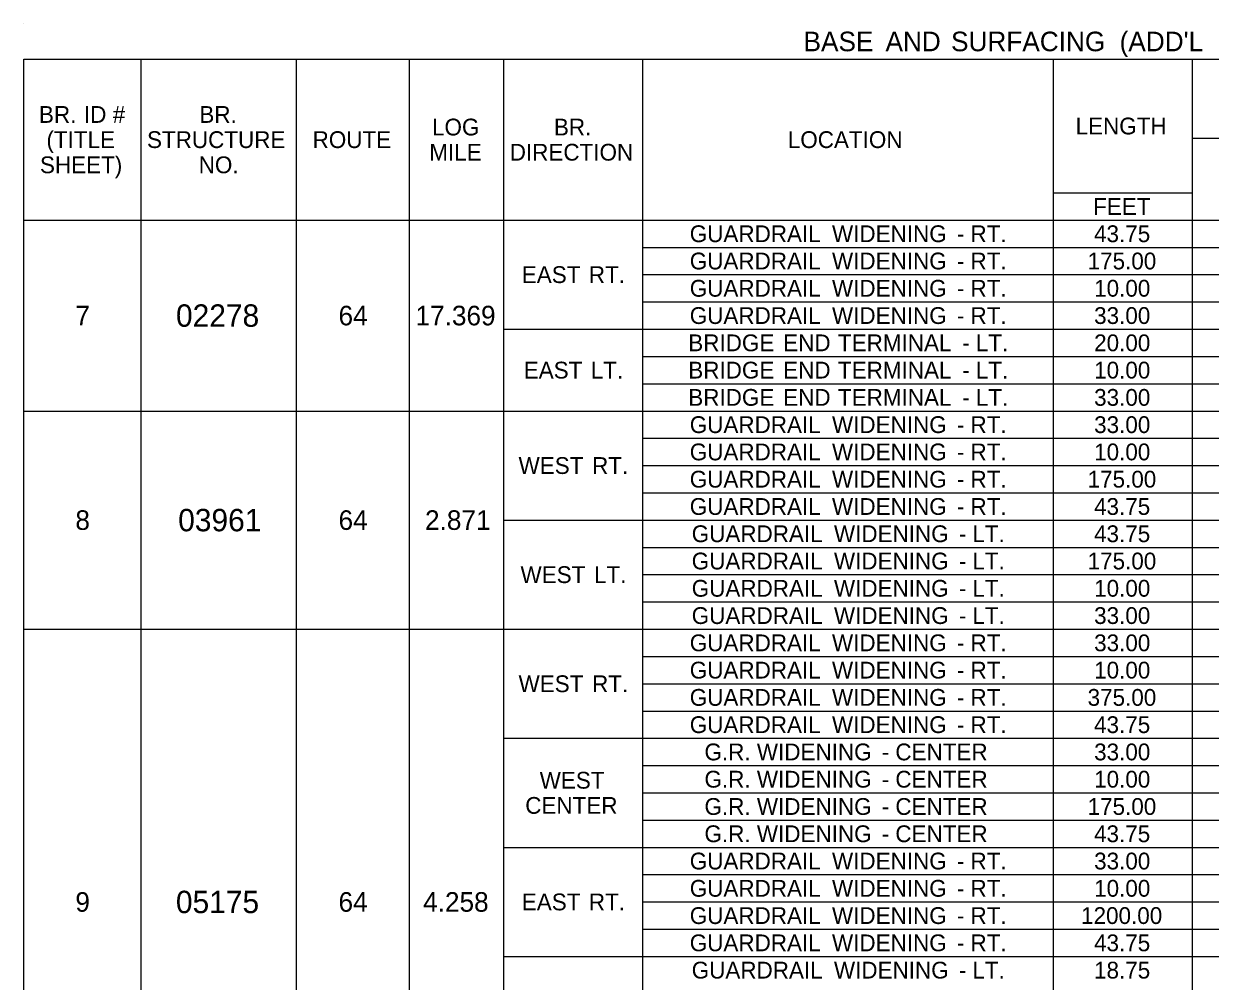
# Model space of a CAD drawing. Extents: x 540541 to 1930787, y -1948574 to 596640.
# Drawn here: x 557868.7 to 558292.9, y -1946567.6 to -1946225.3 of the extents above; entities that cross this region are included whole.
import ezdxf

# ---------------------------------------------------------------- set-up
doc = ezdxf.new("R2010")
doc.units = 0
doc.layers.add('Default', color=7, linetype='Continuous')
doc.layers.add('R_Border', color=7, linetype='Continuous')

msp = doc.modelspace()

# ---------------------------------------------------------------- linework, layer by layer
at = {"layer": 'Default'}
for p, q in [((557868.72, -1946237.94), (558755.48, -1946237.94)), ((557868.72, -1946821.96), (557868.72, -1946237.94)), ((557910.65, -1946821.96), (557910.65, -1946237.94)), ((557966.22, -1946821.96), (557966.22, -1946237.94)), ((558006.68, -1946821.96), (558006.68, -1946237.94)), ((558040.32, -1946821.96), (558040.32, -1946237.94)), ((558090.05, -1946831.71), (558090.05, -1946237.94)), ((558236.78, -1946831.71), (558236.78, -1946237.94)), ((558286.51, -1946821.96), (558286.51, -1946237.94)), ((558286.51, -1946266.21), (558755.48, -1946266.21)), ((558236.78, -1946285.71), (558286.51, -1946285.71)), ((558286.51, -1946704.96), (558286.51, -1946285.71)), ((557868.72, -1946295.46), (558286.51, -1946295.46)), ((557868.72, -1946295.46), (557966.22, -1946295.46)), ((557966.22, -1946821.96), (557966.22, -1946295.46)), ((558040.32, -1946295.46), (558090.05, -1946295.46)), ((558236.78, -1946334.46), (558236.78, -1946295.46)), ((558286.51, -1946295.46), (558438.12, -1946295.46)), ((558090.05, -1946305.21), (558755.48, -1946305.21)), ((558090.05, -1946314.96), (558755.48, -1946314.96)), ((558090.05, -1946324.71), (558755.48, -1946324.71)), ((558040.32, -1946334.46), (558755.48, -1946334.46)), ((558090.05, -1946344.21), (558755.48, -1946344.21)), ((558090.05, -1946353.96), (558755.48, -1946353.96)), ((557868.72, -1946363.71), (557910.65, -1946363.71)), ((557868.72, -1946363.71), (558528.31, -1946363.71)), ((557966.22, -1946363.71), (558040.32, -1946363.71)), ((558040.32, -1946363.71), (558090.05, -1946363.71)), ((558090.05, -1946363.71), (558755.48, -1946363.71)), ((558236.78, -1946685.46), (558236.78, -1946363.71)), ((558090.05, -1946373.46), (558755.48, -1946373.46)), ((558090.05, -1946383.21), (558755.48, -1946383.21)), ((558090.05, -1946392.96), (558755.48, -1946392.96)), ((558040.32, -1946402.71), (558755.48, -1946402.71)), ((558090.05, -1946412.46), (558755.48, -1946412.46)), ((558090.05, -1946422.21), (558755.48, -1946422.21)), ((558090.05, -1946431.96), (558755.48, -1946431.96)), ((557868.72, -1946441.71), (558040.32, -1946441.71)), ((557868.72, -1946441.71), (558481.51, -1946441.71)), ((558040.32, -1946441.71), (558528.31, -1946441.71)), ((558090.05, -1946451.46), (558755.48, -1946451.46)), ((558090.05, -1946461.21), (558755.48, -1946461.21)), ((558090.05, -1946470.96), (558755.48, -1946470.96)), ((558040.32, -1946480.71), (558755.48, -1946480.71)), ((558090.05, -1946490.46), (558755.48, -1946490.46)), ((558090.05, -1946500.21), (558755.48, -1946500.21)), ((558090.05, -1946509.96), (558755.48, -1946509.96)), ((558040.32, -1946519.71), (558755.48, -1946519.71)), ((558090.05, -1946529.46), (558755.48, -1946529.46)), ((558090.05, -1946539.21), (558755.48, -1946539.21)), ((558090.05, -1946548.96), (558755.48, -1946548.96)), ((558040.32, -1946558.71), (558755.48, -1946558.71))]:
    msp.add_line(p, q, dxfattribs=at)
at = {"layer": 'R_Border'}
msp.add_line((557868.72, -1946225.26), (557868.72, -1946225.26), dxfattribs=at)

# ---------------------------------------------------------------- texts
at = {"layer": 'Default'}
for s, height, p in [('BASE', 7, (558147.49, -1946235.1)), (' AND', 7, (558174.18, -1946235.1)), (' SURFACING', 7, (558197.61, -1946235.1)), (" (ADD'L", 7, (558257.87, -1946235.1)), ('BR.', 6, (557874.16, -1946260.7)), (' ID', 6, (557888.02, -1946260.7)), (' #', 6, (557898.32, -1946260.7)), ('BR.', 6, (557931.5, -1946260.7)), ('LOG', 6, (558014.67, -1946265.2)), ('BR.', 6, (558058.25, -1946265.2)), ('LENGTH', 6, (558244.73, -1946264.83)), ('(TITLE', 6, (557876.85, -1946269.7)), ('STRUCTURE', 6, (557912.79, -1946269.7)), ('ROUTE', 6, (557971.99, -1946269.7)), ('LOCATION', 6, (558141.86, -1946269.7)), ('MILE', 6, (558013.7, -1946274.2)), ('DIRECTION', 6, (558042.46, -1946274.2)), ('SHEET)', 6, (557874.53, -1946278.7)), ('NO.', 6, (557931.27, -1946278.7)), ('FEET', 6, (558251.02, -1946293.59)), ('GUARDRAIL', 6, (558106.8, -1946303.34)), (' WIDENING', 6, (558155.42, -1946303.34)), (' RT.', 6, (558204.93, -1946303.34)), ('43.75', 6, (558251.33, -1946303.34)), (' -', 6, (558200.07, -1946303.34)), ('GUARDRAIL', 6, (558106.8, -1946313.09)), (' WIDENING', 6, (558155.42, -1946313.09)), ('175.00', 6, (558249.03, -1946313.09)), (' -', 6, (558200.07, -1946313.09)), (' RT.', 6, (558204.93, -1946313.09)), ('EAST', 6, (558046.77, -1946317.96)), (' RT.', 6, (558068.5, -1946317.96)), ('GUARDRAIL', 6, (558106.8, -1946322.84)), (' WIDENING', 6, (558155.42, -1946322.84)), (' RT.', 6, (558204.93, -1946322.84)), ('10.00', 6, (558251.36, -1946322.84)), (' -', 6, (558200.07, -1946322.84)), ('7', 7, (557887.19, -1946333.09)), ('02278', 8, (557923.15, -1946333.59)), ('64', 7, (557981.25, -1946333.09)), ('17.369', 7, (558008.77, -1946333.09)), ('GUARDRAIL', 6, (558106.8, -1946332.59)), (' WIDENING', 6, (558155.42, -1946332.59)), (' RT.', 6, (558204.93, -1946332.59)), ('33.00', 6, (558251.36, -1946332.59)), (' -', 6, (558200.07, -1946332.59)), ('BRIDGE', 6, (558106.28, -1946342.34)), (' END', 6, (558137.98, -1946342.34)), (' TERMINAL', 6, (558157.56, -1946342.34)), (' LT.', 6, (558206.84, -1946342.34)), ('20.00', 6, (558251.36, -1946342.34)), (' -', 6, (558201.98, -1946342.34)), ('EAST', 6, (558047.46, -1946352.09)), (' LT.', 6, (558069.2, -1946352.09)), ('BRIDGE', 6, (558106.28, -1946352.09)), (' END', 6, (558137.98, -1946352.09)), (' TERMINAL', 6, (558157.56, -1946352.09)), (' -', 6, (558201.98, -1946352.09)), (' LT.', 6, (558206.84, -1946352.09)), ('10.00', 6, (558251.36, -1946352.09)), ('BRIDGE', 6, (558106.28, -1946361.84)), (' END', 6, (558137.98, -1946361.84)), (' TERMINAL', 6, (558157.56, -1946361.84)), (' LT.', 6, (558206.84, -1946361.84)), ('33.00', 6, (558251.36, -1946361.84)), (' -', 6, (558201.98, -1946361.84)), ('GUARDRAIL', 6, (558106.8, -1946371.59)), (' WIDENING', 6, (558155.42, -1946371.59)), (' RT.', 6, (558204.93, -1946371.59)), ('33.00', 6, (558251.36, -1946371.59)), (' -', 6, (558200.07, -1946371.59)), ('GUARDRAIL', 6, (558106.8, -1946381.34)), (' WIDENING', 6, (558155.42, -1946381.34)), (' -', 6, (558200.07, -1946381.34)), (' RT.', 6, (558204.93, -1946381.34)), ('10.00', 6, (558251.36, -1946381.34)), ('WEST', 6, (558045.61, -1946386.21)), (' RT.', 6, (558069.66, -1946386.21)), ('GUARDRAIL', 6, (558106.8, -1946391.09)), (' WIDENING', 6, (558155.42, -1946391.09)), (' RT.', 6, (558204.93, -1946391.09)), ('175.00', 6, (558249.03, -1946391.09)), (' -', 6, (558200.07, -1946391.09)), ('GUARDRAIL', 6, (558106.8, -1946400.84)), (' WIDENING', 6, (558155.42, -1946400.84)), (' RT.', 6, (558204.93, -1946400.84)), ('43.75', 6, (558251.33, -1946400.84)), ('8', 7, (557887.18, -1946406.21)), ('03961', 8, (557923.93, -1946406.71)), ('64', 7, (557981.25, -1946406.21)), ('2.871', 7, (558012.17, -1946406.21)), (' -', 6, (558200.07, -1946400.84)), ('GUARDRAIL', 6, (558107.5, -1946410.59)), (' WIDENING', 6, (558156.12, -1946410.59)), (' LT.', 6, (558205.62, -1946410.59)), ('43.75', 6, (558251.33, -1946410.59)), (' -', 6, (558200.77, -1946410.59)), ('GUARDRAIL', 6, (558107.5, -1946420.34)), (' WIDENING', 6, (558156.12, -1946420.34)), (' LT.', 6, (558205.62, -1946420.34)), ('175.00', 6, (558249.03, -1946420.34)), ('WEST', 6, (558046.31, -1946425.21)), (' LT.', 6, (558070.36, -1946425.21)), (' -', 6, (558200.77, -1946420.34)), ('GUARDRAIL', 6, (558107.5, -1946430.09)), (' WIDENING', 6, (558156.12, -1946430.09)), (' LT.', 6, (558205.62, -1946430.09)), ('10.00', 6, (558251.36, -1946430.09)), (' -', 6, (558200.77, -1946430.09)), ('GUARDRAIL', 6, (558107.5, -1946439.84)), (' WIDENING', 6, (558156.12, -1946439.84)), (' LT.', 6, (558205.62, -1946439.84)), ('33.00', 6, (558251.36, -1946439.84)), (' -', 6, (558200.77, -1946439.84)), ('GUARDRAIL', 6, (558106.8, -1946449.59)), (' WIDENING', 6, (558155.42, -1946449.59)), (' -', 6, (558200.07, -1946449.59)), (' RT.', 6, (558204.93, -1946449.59)), ('33.00', 6, (558251.36, -1946449.59)), ('GUARDRAIL', 6, (558106.8, -1946459.34)), (' WIDENING', 6, (558155.42, -1946459.34)), (' RT.', 6, (558204.93, -1946459.34)), ('10.00', 6, (558251.36, -1946459.34)), ('WEST', 6, (558045.61, -1946464.21)), (' RT.', 6, (558069.66, -1946464.21)), (' -', 6, (558200.07, -1946459.34)), ('GUARDRAIL', 6, (558106.8, -1946469.09)), (' WIDENING', 6, (558155.42, -1946469.09)), (' RT.', 6, (558204.93, -1946469.09)), ('375.00', 6, (558249.03, -1946469.09)), (' -', 6, (558200.07, -1946469.09)), ('GUARDRAIL', 6, (558106.8, -1946478.84)), (' WIDENING', 6, (558155.42, -1946478.84)), (' -', 6, (558200.07, -1946478.84)), (' RT.', 6, (558204.93, -1946478.84)), ('43.75', 6, (558251.33, -1946478.84)), ('G.R.', 6, (558112.07, -1946488.59)), (' WIDENING', 6, (558128.57, -1946488.59)), (' CENTER', 6, (558178.07, -1946488.59)), ('33.00', 6, (558251.36, -1946488.59)), (' -', 6, (558173.22, -1946488.59)), ('WEST', 6, (558053.16, -1946498.71)), ('G.R.', 6, (558112.07, -1946498.34)), (' WIDENING', 6, (558128.57, -1946498.34)), (' CENTER', 6, (558178.07, -1946498.34)), ('10.00', 6, (558251.36, -1946498.34)), (' -', 6, (558173.22, -1946498.34)), ('CENTER', 6, (558048, -1946507.71)), ('G.R.', 6, (558112.07, -1946508.09)), (' WIDENING', 6, (558128.57, -1946508.09)), (' CENTER', 6, (558178.07, -1946508.09)), ('175.00', 6, (558249.03, -1946508.09)), (' -', 6, (558173.22, -1946508.09)), ('G.R.', 6, (558112.07, -1946517.84)), (' WIDENING', 6, (558128.57, -1946517.84)), (' CENTER', 6, (558178.07, -1946517.84)), ('43.75', 6, (558251.33, -1946517.84)), (' -', 6, (558173.22, -1946517.84)), ('GUARDRAIL', 6, (558106.8, -1946527.59)), (' WIDENING', 6, (558155.42, -1946527.59)), (' RT.', 6, (558204.93, -1946527.59)), ('33.00', 6, (558251.36, -1946527.59)), (' -', 6, (558200.07, -1946527.59)), ('GUARDRAIL', 6, (558106.8, -1946537.34)), (' WIDENING', 6, (558155.42, -1946537.34)), (' RT.', 6, (558204.93, -1946537.34)), ('10.00', 6, (558251.36, -1946537.34)), ('9', 7, (557887.18, -1946542.71)), ('05175', 8, (557923.12, -1946543.21)), ('64', 7, (557981.25, -1946542.71)), ('4.258', 7, (558011.49, -1946542.71)), ('EAST', 6, (558046.77, -1946542.21)), (' -', 6, (558200.07, -1946537.34)), (' RT.', 6, (558068.5, -1946542.21)), ('GUARDRAIL', 6, (558106.8, -1946547.09)), (' WIDENING', 6, (558155.42, -1946547.09)), (' -', 6, (558200.07, -1946547.09)), (' RT.', 6, (558204.93, -1946547.09)), ('1200.00', 6, (558246.7, -1946547.09)), ('GUARDRAIL', 6, (558106.8, -1946556.84)), (' WIDENING', 6, (558155.42, -1946556.84)), (' RT.', 6, (558204.93, -1946556.84)), ('43.75', 6, (558251.33, -1946556.84)), (' -', 6, (558200.07, -1946556.84)), ('GUARDRAIL', 6, (558107.5, -1946566.59)), (' WIDENING', 6, (558156.12, -1946566.59)), (' LT.', 6, (558205.62, -1946566.59)), ('18.75', 6, (558251.33, -1946566.59)), (' -', 6, (558200.77, -1946566.59))]:
    msp.add_text(s, height=height, dxfattribs=at).set_placement(p)

doc.saveas('drawing.dxf')
